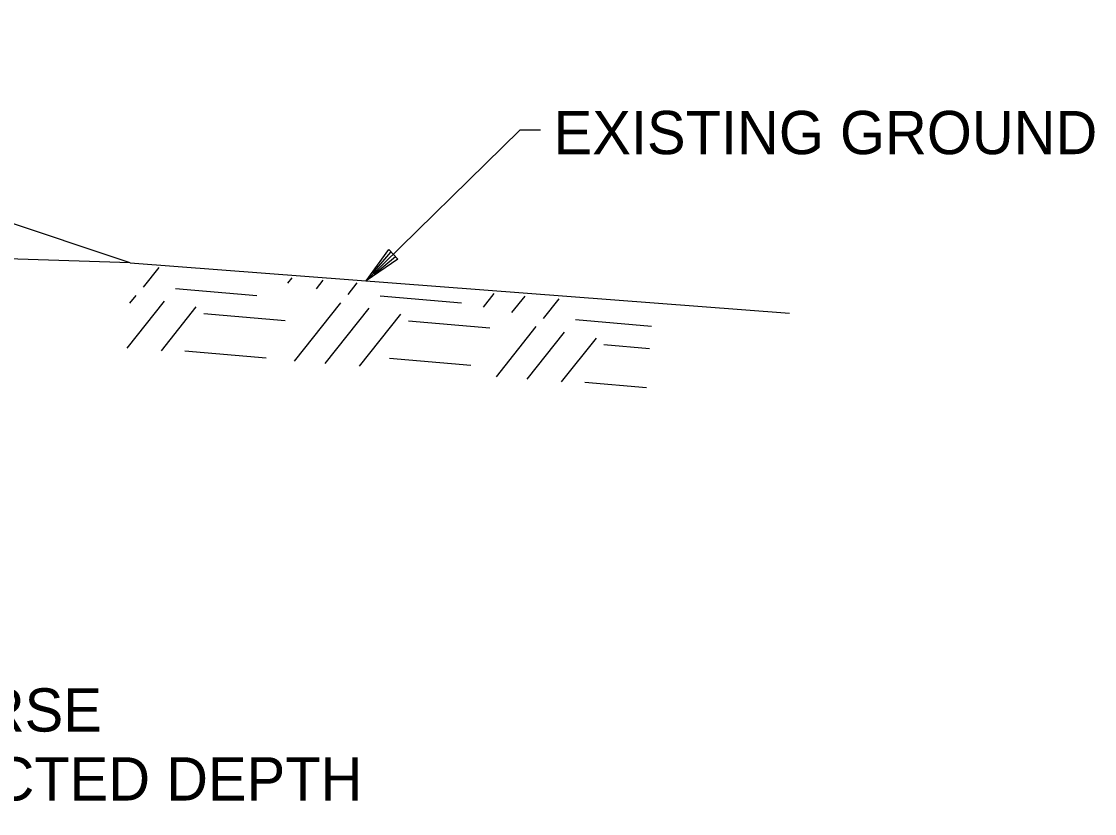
# Model space of a CAD drawing. Extents: x 1734743 to 1735935, y 759845 to 763831.
# Drawn here: x 1735855.15 to 1735884.89, y 760281.04 to 760303.01 of the extents above; entities that cross this region are included whole.
import ezdxf

# ---------------------------------------------------------------- set-up
doc = ezdxf.new("R2010")
doc.units = 0
doc.layers.add('11', color=7, linetype='Continuous')
doc.layers.add('19', color=7, linetype='Continuous')

msp = doc.modelspace()

# ---------------------------------------------------------------- linework, layer by layer
at = {"layer": '11'}
msp.add_line((1735858.161, 760296.311), (1735838.994, 760296.921), dxfattribs=at)
at = {"layer": '19'}
for p, q in [((1735858.161, 760296.311), (1735838.08, 760303.005)), ((1735864.704, 760295.811), (1735865.325, 760296.677)), ((1735865.325, 760296.677), (1735865.579, 760296.414)), ((1735865.579, 760296.414), (1735864.704, 760295.811)), ((1735864.887, 760296.021), (1735865.386, 760296.607)), ((1735865.517, 760296.475), (1735864.922, 760295.986)), ((1735858.526, 760295.632), (1735858.961, 760296.18)), ((1735862.533, 760295.748), (1735862.648, 760295.893)), ((1735863.321, 760295.593), (1735863.506, 760295.826)), ((1735864.201, 760295.432), (1735864.455, 760295.752)), ((1735859.416, 760295.6), (1735861.67, 760295.406)), ((1735867.949, 760295.084), (1735868.245, 760295.457)), ((1735858.075, 760293.948), (1735859.11, 760295.251)), ((1735858.15, 760295.189), (1735858.322, 760295.406)), ((1735862.711, 760293.587), (1735863.997, 760295.206)), ((1735865.091, 760295.399), (1735867.344, 760295.205)), ((1735868.736, 760294.929), (1735869.102, 760295.39)), ((1735869.616, 760294.768), (1735870.052, 760295.316)), ((1735859.024, 760293.874), (1735859.99, 760295.09)), ((1735860.199, 760294.906), (1735862.452, 760294.712)), ((1735863.568, 760293.52), (1735864.785, 760295.051)), ((1735864.518, 760293.446), (1735865.665, 760294.89)), ((1735865.874, 760294.706), (1735868.127, 760294.512)), ((1735868.308, 760293.151), (1735869.413, 760294.542)), ((1735870.506, 760294.736), (1735872.605, 760294.555)), ((1735869.165, 760293.084), (1735870.2, 760294.387)), ((1735870.115, 760293.01), (1735871.08, 760294.226)), ((1735871.289, 760294.042), (1735872.556, 760293.933)), ((1735859.672, 760293.868), (1735861.925, 760293.674)), ((1735865.346, 760293.668), (1735867.6, 760293.474)), ((1735870.762, 760293.004), (1735872.472, 760292.857))]:
    msp.add_line(p, q, dxfattribs=at)
for points in [[(1735869.528, 760299.987), (1735868.959, 760299.987), (1735864.704, 760295.811)], [(1735858.161, 760296.311), (1735876.434, 760294.913)]]:
    msp.add_lwpolyline(points, dxfattribs=at)

# ---------------------------------------------------------------- texts
msp.add_text('EXISTING GROUND', height=1.2, dxfattribs=at).set_placement((1735869.896, 760299.324))
for s, p in [('AGGREGATE BASE COURSE', (1735835.172, 760283.311)), ('(CLASS 7) - VAR. COMPACTED DEPTH', (1735835.172, 760281.399))]:
    msp.add_text(s, height=1.2, rotation=360, dxfattribs=at).set_placement(p)

doc.saveas('drawing.dxf')
